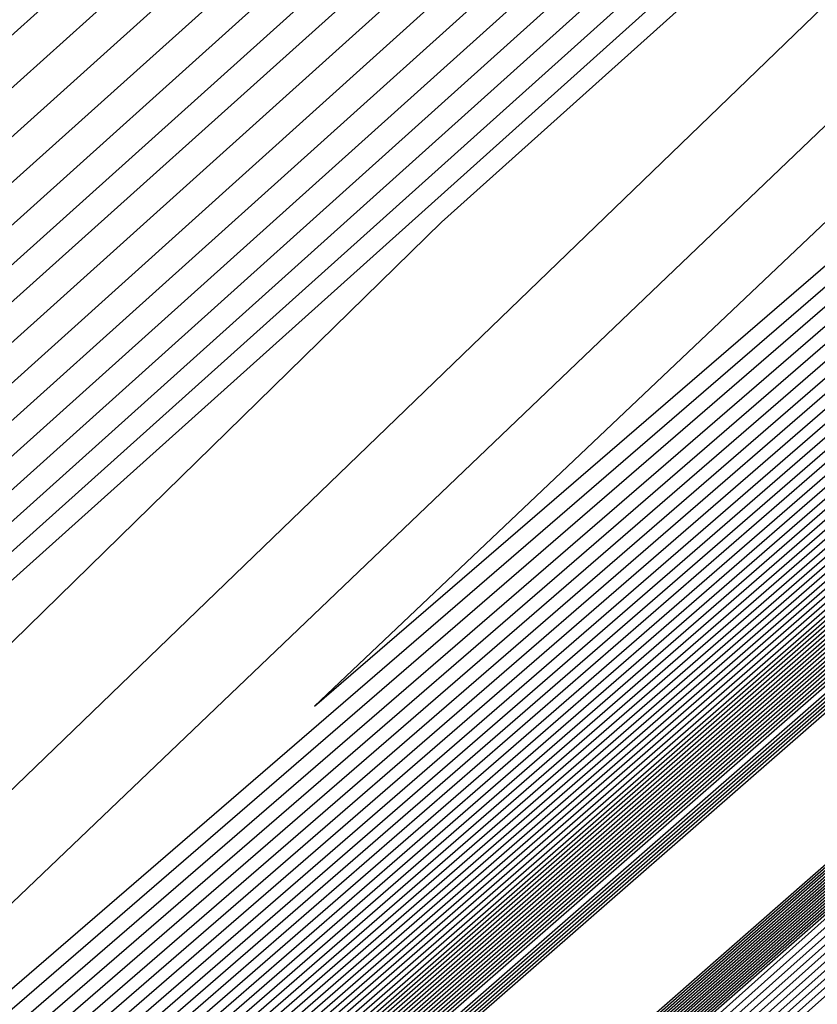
# Model space of a CAD drawing. Extents: x 3249832 to 3255657, y 13789405 to 13793316.
# Tile 711 of 1056: x 3253205.247 to 3253205.513, y 13791254.94 to 13791255.268. Entities that reach past the tile are written whole.
import ezdxf

# ---------------------------------------------------------------- set-up
doc = ezdxf.new("R2010")
doc.units = 0
doc.header["$LTSCALE"] = 100
doc.header["$MEASUREMENT"] = 0
for name, color, linetype in [('GRATIO_03231_CON', 1, 'CONTINUOUS'), ('GRATIO_0323_ICON', 1, 'CONTINUOUS'), ('TARGETS_EAST', 7, 'CONTINUOUS')]:
    doc.layers.add(name, color=color, linetype=linetype)

# ---------------------------------------------------------------- blocks, each defined once
blk = doc.blocks.new('Gratio_032316_contours')
at = {"layer": 'GRATIO_03231_CON', "color": 1, "linetype": 'Continuous', "flags": 128}
for points in [[(3253179.55027, 13791232.39503), (3253186.87441, 13791238.77001), (3253201.4775, 13791251.51898), (3253219.20823, 13791267.00714), (3253234.45763, 13791280.32933), (3253243.00028, 13791287.79153), (3253246.14511, 13791290.5444), (3253246.5846, 13791290.94974), (3253247.02187, 13791291.379), (3253250.20254, 13791294.24212), (3253258.88285, 13791301.95866), (3253274.44262, 13791315.73867), (3253292.7559, 13791331.95413), (3253308.32028, 13791345.76753)], [(3253180.16544, 13791232.93802), (3253187.28488, 13791239.13155), (3253201.72516, 13791251.73678), (3253219.33902, 13791267.12228), (3253234.51314, 13791280.37862), (3253243.01644, 13791287.80647), (3253246.14668, 13791290.54676), (3253246.58389, 13791290.95054), (3253247.01645, 13791291.37639), (3253250.16633, 13791294.21318), (3253258.7639, 13791301.85732), (3253274.17605, 13791315.50724), (3253292.31584, 13791331.56933), (3253307.73285, 13791345.25198)], [(3253180.78061, 13791233.481), (3253187.69534, 13791239.49309), (3253201.97282, 13791251.95458), (3253219.46981, 13791267.23741), (3253234.56866, 13791280.42791), (3253243.03259, 13791287.8214), (3253246.14825, 13791290.54912), (3253246.58317, 13791290.95133), (3253247.01103, 13791291.37378), (3253250.13013, 13791294.18424), (3253258.64495, 13791301.75599), (3253273.90947, 13791315.27582), (3253291.87577, 13791331.18453), (3253307.14542, 13791344.73643)], [(3253181.39578, 13791234.02399), (3253188.1058, 13791239.85463), (3253202.22048, 13791252.17237), (3253219.6006, 13791267.35254), (3253234.62418, 13791280.4772), (3253243.04874, 13791287.83633), (3253246.14982, 13791290.55149), (3253246.58246, 13791290.95213), (3253247.00561, 13791291.37117), (3253250.09393, 13791294.15529), (3253258.526, 13791301.65465), (3253273.6429, 13791315.0444), (3253291.4357, 13791330.79973), (3253306.55799, 13791344.22088)], [(3253182.62612, 13791235.10996), (3253188.92672, 13791240.5777), (3253202.71581, 13791252.60797), (3253219.86218, 13791267.58281), (3253234.73522, 13791280.57579), (3253243.08105, 13791287.8662), (3253246.15297, 13791290.55621), (3253246.58103, 13791290.95372), (3253246.99477, 13791291.36594), (3253250.02153, 13791294.09741), (3253258.2881, 13791301.45198), (3253273.10975, 13791314.58156), (3253290.55557, 13791330.03014), (3253305.38313, 13791343.18978)], [(3253183.24129, 13791235.65295), (3253189.33718, 13791240.93924), (3253202.96347, 13791252.82577), (3253219.99297, 13791267.69794), (3253234.79073, 13791280.62508), (3253243.0972, 13791287.88113), (3253246.15454, 13791290.55858), (3253246.58032, 13791290.95452), (3253246.98935, 13791291.36333), (3253249.98532, 13791294.06847), (3253258.16915, 13791301.35065), (3253272.84317, 13791314.35013), (3253290.11551, 13791329.64534), (3253304.7957, 13791342.67423)], [(3253189.74764, 13791241.30078), (3253203.21113, 13791253.04357), (3253220.12376, 13791267.81308), (3253234.84625, 13791280.67437), (3253243.11336, 13791287.89607), (3253246.15611, 13791290.56094), (3253246.57961, 13791290.95531), (3253246.98393, 13791291.36072), (3253249.94912, 13791294.03953), (3253258.05019, 13791301.24931), (3253272.5766, 13791314.11871), (3253289.67544, 13791329.26055), (3253304.20827, 13791342.15868)], [(3253190.1581, 13791241.66232), (3253203.45879, 13791253.26136), (3253220.25455, 13791267.92821), (3253234.90177, 13791280.72366), (3253243.12951, 13791287.911), (3253246.15768, 13791290.5633), (3253246.57889, 13791290.95611), (3253246.97851, 13791291.35811), (3253249.91292, 13791294.01058), (3253257.93124, 13791301.14798), (3253272.31002, 13791313.88729), (3253289.23538, 13791328.87575), (3253303.62084, 13791341.64313)], [(3253190.97902, 13791242.38539), (3253203.95411, 13791253.69696), (3253220.51613, 13791268.15847), (3253235.01281, 13791280.82224), (3253243.16182, 13791287.94087), (3253246.16082, 13791290.56803), (3253246.57747, 13791290.9577), (3253246.96767, 13791291.35288), (3253249.84051, 13791293.9527), (3253257.69334, 13791300.94531), (3253271.77687, 13791313.42445), (3253288.35525, 13791328.10615), (3253302.44598, 13791340.61203)], [(3253191.38948, 13791242.74693), (3253204.20177, 13791253.91476), (3253220.64692, 13791268.27361), (3253235.06832, 13791280.87154), (3253243.17797, 13791287.9558), (3253246.1624, 13791290.57039), (3253246.57675, 13791290.9585), (3253246.96225, 13791291.35027), (3253249.80431, 13791293.92376), (3253257.57439, 13791300.84397), (3253271.51029, 13791313.19303), (3253287.91518, 13791327.72135), (3253301.85855, 13791340.09648)], [(3253191.79994, 13791243.10847), (3253204.44943, 13791254.13256), (3253220.77772, 13791268.38874), (3253235.12384, 13791280.92083), (3253243.19412, 13791287.97073), (3253246.16397, 13791290.57276), (3253246.57604, 13791290.95929), (3253246.95683, 13791291.34766), (3253249.76811, 13791293.89481), (3253257.45544, 13791300.74264), (3253271.24372, 13791312.9616), (3253287.47511, 13791327.33655), (3253301.27112, 13791339.58093)], [(3253192.2104, 13791243.47001), (3253204.69709, 13791254.35035), (3253220.90851, 13791268.50387), (3253235.17936, 13791280.97012), (3253243.21028, 13791287.98567), (3253246.16554, 13791290.57512), (3253246.57533, 13791290.96009), (3253246.95142, 13791291.34505), (3253249.73191, 13791293.86587), (3253257.33649, 13791300.6413), (3253270.97714, 13791312.73018), (3253287.03505, 13791326.95176), (3253300.68369, 13791339.06538)], [(3253193.03132, 13791244.19308), (3253205.19242, 13791254.78595), (3253221.17009, 13791268.73414), (3253235.29039, 13791281.0687), (3253243.24258, 13791288.01553), (3253246.16868, 13791290.57985), (3253246.5739, 13791290.96168), (3253246.94058, 13791291.33982), (3253249.6595, 13791293.80799), (3253257.09858, 13791300.43863), (3253270.44399, 13791312.26734), (3253286.15492, 13791326.18216), (3253299.50883, 13791338.03428)], [(3253193.44178, 13791244.55462), (3253205.44008, 13791255.00375), (3253221.30088, 13791268.84927), (3253235.34591, 13791281.11799), (3253243.25874, 13791288.03047), (3253246.17025, 13791290.58221), (3253246.57319, 13791290.96248), (3253246.93516, 13791291.33721), (3253249.6233, 13791293.77904), (3253256.97963, 13791300.3373), (3253270.17741, 13791312.03592), (3253285.71485, 13791325.79737), (3253298.92139, 13791337.51873)], [(3253193.85224, 13791244.91616), (3253205.68774, 13791255.22155), (3253221.43167, 13791268.9644), (3253235.40143, 13791281.16728), (3253243.27489, 13791288.0454), (3253246.17182, 13791290.58457), (3253246.57247, 13791290.96327), (3253246.92974, 13791291.3346), (3253249.5871, 13791293.7501), (3253256.86068, 13791300.23596), (3253269.91084, 13791311.8045), (3253285.27479, 13791325.41257), (3253298.33396, 13791337.00318)], [(3253194.2627, 13791245.2777), (3253205.9354, 13791255.43934), (3253221.56246, 13791269.07954), (3253235.45695, 13791281.21658), (3253243.29104, 13791288.06033), (3253246.17339, 13791290.58694), (3253246.57176, 13791290.96407), (3253246.92432, 13791291.33198), (3253249.55089, 13791293.72116), (3253256.74173, 13791300.13463), (3253269.64426, 13791311.57307), (3253284.83472, 13791325.02777), (3253297.74653, 13791336.48763)], [(3253195.08362, 13791246.00077), (3253206.43072, 13791255.87494), (3253221.82404, 13791269.3098), (3253235.56798, 13791281.31516), (3253243.32335, 13791288.0902), (3253246.17654, 13791290.59166), (3253246.57033, 13791290.96566), (3253246.91348, 13791291.32676), (3253249.47849, 13791293.66327), (3253256.50383, 13791299.93196), (3253269.11111, 13791311.11023), (3253283.95459, 13791324.25817), (3253296.57167, 13791335.45653)], [(3253195.49408, 13791246.36231), (3253206.67838, 13791256.09274), (3253221.95483, 13791269.42494), (3253235.6235, 13791281.36445), (3253243.3395, 13791288.10513), (3253246.17811, 13791290.59402), (3253246.56962, 13791290.96646), (3253246.90806, 13791291.32415), (3253249.44229, 13791293.63433), (3253256.38488, 13791299.83062), (3253268.84454, 13791310.87881), (3253283.51452, 13791323.87338), (3253295.98424, 13791334.94098)], [(3253195.90454, 13791246.72385), (3253206.92604, 13791256.31054), (3253222.08562, 13791269.54007), (3253235.67902, 13791281.41374), (3253243.35566, 13791288.12007), (3253246.17968, 13791290.59639), (3253246.56891, 13791290.96725), (3253246.90264, 13791291.32154), (3253249.40609, 13791293.60539), (3253256.26593, 13791299.72929), (3253268.57796, 13791310.64739), (3253283.07446, 13791323.48858), (3253295.39681, 13791334.42543)], [(3253196.31501, 13791247.08539), (3253207.1737, 13791256.52833), (3253222.21641, 13791269.6552), (3253235.73454, 13791281.46303), (3253243.37181, 13791288.135), (3253246.18125, 13791290.59875), (3253246.56819, 13791290.96805), (3253246.89722, 13791291.31892), (3253249.36988, 13791293.57645), (3253256.14697, 13791299.62795), (3253268.31138, 13791310.41597), (3253282.63439, 13791323.10378), (3253294.80938, 13791333.90988)], [(3253197.13593, 13791247.80846), (3253207.66903, 13791256.96393), (3253222.47799, 13791269.88547), (3253235.84557, 13791281.56162), (3253243.40412, 13791288.16487), (3253246.18439, 13791290.60348), (3253246.56677, 13791290.96964), (3253246.88638, 13791291.3137), (3253249.29748, 13791293.51856), (3253255.90907, 13791299.42528), (3253267.77823, 13791309.95312), (3253281.75426, 13791322.33419), (3253293.63452, 13791332.87878)], [(3253197.54639, 13791248.17), (3253207.91669, 13791257.18173), (3253222.60878, 13791270.0006), (3253235.90109, 13791281.61091), (3253243.42027, 13791288.1798), (3253246.18596, 13791290.60584), (3253246.56605, 13791290.97044), (3253246.88096, 13791291.31109), (3253249.26128, 13791293.48962), (3253255.79012, 13791299.32395), (3253267.51166, 13791309.7217), (3253281.31419, 13791321.94939), (3253293.04709, 13791332.36323), (3253299.24948, 13791337.92415)], [(3253197.95685, 13791248.53154), (3253208.16435, 13791257.39953), (3253222.73957, 13791270.11573), (3253235.95661, 13791281.6602), (3253243.43643, 13791288.19473), (3253246.18754, 13791290.6082), (3253246.56534, 13791290.97123), (3253246.87554, 13791291.30847), (3253249.22507, 13791293.46068), (3253255.67117, 13791299.22261), (3253267.24508, 13791309.49028), (3253280.87413, 13791321.56459), (3253292.45966, 13791331.84768), (3253298.58416, 13791337.33876)], [(3253298.55474, 13791337.42533), (3253292.35968, 13791332.09194), (3253280.67612, 13791321.92739), (3253266.93683, 13791309.93742), (3253255.26346, 13791299.73197), (3253255.26346, 13791299.73197), (3253248.74591, 13791294.02084), (3253246.34715, 13791291.91308), (3253245.99841, 13791291.61758), (3253245.75432, 13791291.44175), (3253244.16325, 13791290.08724), (3253239.89699, 13791286.35423), (3253232.29519, 13791279.63759), (3253223.36893, 13791271.71098), (3253215.79716, 13791264.94278), (3253211.4202, 13791260.96396), (3253208.72397, 13791258.45606), (3253205.35575, 13791255.36324), (3253200.08377, 13791250.61169)], [(3253198.36731, 13791248.89308), (3253208.41201, 13791257.61732), (3253222.87037, 13791270.23087), (3253236.01213, 13791281.70949), (3253243.45258, 13791288.20967), (3253246.18911, 13791290.61057), (3253246.56463, 13791290.97203), (3253246.87012, 13791291.30586), (3253249.18887, 13791293.43173), (3253255.55222, 13791299.12128), (3253266.9785, 13791309.25886), (3253280.43407, 13791321.17979), (3253291.87223, 13791331.33213), (3253297.91884, 13791336.75338)], [(3253297.8898, 13791336.83884), (3253291.77352, 13791331.57328), (3253280.23857, 13791321.53798), (3253266.67418, 13791309.70029), (3253255.14969, 13791299.62411), (3253255.14969, 13791299.62411), (3253248.71581, 13791293.98467), (3253246.34844, 13791291.90265), (3253246.00482, 13791291.61008), (3253245.7682, 13791291.43979), (3253244.22587, 13791290.12785), (3253240.09114, 13791286.51115), (3253232.72441, 13791280.00293), (3253224.07447, 13791272.32196), (3253216.73717, 13791265.76338), (3253212.48572, 13791261.89885), (3253209.80272, 13791259.40608), (3253206.34807, 13791256.23931), (3253200.90814, 13791251.34)], [(3253199.18823, 13791249.61615), (3253208.90733, 13791258.05292), (3253223.13195, 13791270.46113), (3253236.12316, 13791281.80807), (3253243.48489, 13791288.23953), (3253246.19225, 13791290.61529), (3253246.5632, 13791290.97362), (3253246.85928, 13791291.30064), (3253249.11647, 13791293.37385), (3253255.31432, 13791298.91861), (3253266.44535, 13791308.79601), (3253279.55394, 13791320.4102), (3253290.69737, 13791330.30103), (3253296.5882, 13791335.58261)], [(3253296.5599, 13791335.66587), (3253290.6012, 13791330.53597), (3253279.36346, 13791320.75917), (3253266.14871, 13791309.22624), (3253254.92163, 13791299.40902), (3253254.92163, 13791299.40903), (3253248.65441, 13791293.91375), (3253246.34916, 13791291.88397), (3253246.0155, 13791291.59761), (3253245.79411, 13791291.43804), (3253244.34991, 13791290.21048), (3253240.47889, 13791286.82562), (3253233.5827, 13791280.7338), (3253225.48551, 13791273.54393), (3253218.61718, 13791267.40458), (3253214.61676, 13791263.76863), (3253211.96021, 13791261.30613), (3253208.3327, 13791257.99143), (3253202.5569, 13791252.79662), (3253198.00539, 13791248.68464)], [(3253199.59869, 13791249.97769), (3253209.15499, 13791258.27072), (3253223.26274, 13791270.57626), (3253236.17868, 13791281.85736), (3253243.50104, 13791288.25447), (3253246.19382, 13791290.61766), (3253246.56249, 13791290.97442), (3253246.85386, 13791291.29803), (3253249.08026, 13791293.34491), (3253255.19536, 13791298.81727), (3253266.17878, 13791308.56459), (3253279.11387, 13791320.0254), (3253290.10994, 13791329.78548), (3253295.92288, 13791334.99723)], [(3253295.89496, 13791335.07939), (3253290.01504, 13791330.01731), (3253278.92589, 13791320.36978), (3253265.8859, 13791308.9893), (3253254.80734, 13791299.30179), (3253254.80734, 13791299.30179), (3253248.62314, 13791293.87896), (3253246.34863, 13791291.87568), (3253246.01981, 13791291.5926), (3253245.80618, 13791291.43822), (3253244.41135, 13791290.25247), (3253240.67251, 13791286.98316), (3253234.01176, 13791281.09932), (3253226.19103, 13791274.15492), (3253219.55719, 13791268.22518), (3253215.68228, 13791264.70352), (3253213.03896, 13791262.25615), (3253209.32502, 13791258.8675), (3253203.38128, 13791253.52494), (3253198.62056, 13791249.22763)], [(3253200.00915, 13791250.33923), (3253209.40265, 13791258.48852), (3253223.39353, 13791270.6914), (3253236.2342, 13791281.90666), (3253243.51719, 13791288.2694), (3253246.19539, 13791290.62002), (3253246.56177, 13791290.97521), (3253246.84844, 13791291.29541), (3253249.04406, 13791293.31596), (3253255.07641, 13791298.71594), (3253265.9122, 13791308.33317), (3253278.6738, 13791319.6406), (3253289.52251, 13791329.26993), (3253295.25756, 13791334.41184)], [(3253295.23001, 13791334.4929), (3253289.42888, 13791329.49866), (3253278.48833, 13791319.98039), (3253265.62309, 13791308.75236), (3253254.69306, 13791299.19455), (3253254.69306, 13791299.19455), (3253248.59186, 13791293.84417), (3253246.34811, 13791291.86739), (3253246.02412, 13791291.58759), (3253245.81824, 13791291.43839), (3253244.4728, 13791290.29446), (3253240.86613, 13791287.1407), (3253234.44083, 13791281.46484), (3253226.89654, 13791274.76592), (3253220.4972, 13791269.04579), (3253216.7478, 13791265.63841), (3253214.1177, 13791263.20617), (3253210.31733, 13791259.74356), (3253204.20565, 13791254.25325), (3253199.23573, 13791249.77062)], [(3253200.41961, 13791250.70077), (3253209.65031, 13791258.70631), (3253223.52432, 13791270.80653), (3253236.28972, 13791281.95595), (3253243.53335, 13791288.28434), (3253246.19696, 13791290.62238), (3253246.56106, 13791290.97601), (3253246.84302, 13791291.2928), (3253249.00786, 13791293.28702), (3253254.95746, 13791298.6146), (3253265.64563, 13791308.10175), (3253278.23374, 13791319.25581), (3253288.93508, 13791328.75438), (3253294.59224, 13791333.82646)], [(3253294.56507, 13791333.90642), (3253288.84272, 13791328.98), (3253278.05076, 13791319.591), (3253265.36028, 13791308.51542), (3253254.57877, 13791299.08731), (3253254.57877, 13791299.08731), (3253248.56059, 13791293.80939), (3253246.34758, 13791291.8591), (3253246.02843, 13791291.58257), (3253245.83031, 13791291.43857), (3253244.53425, 13791290.33645), (3253241.05975, 13791287.29824), (3253234.86989, 13791281.83037), (3253227.60205, 13791275.37691), (3253221.43721, 13791269.86639), (3253217.81332, 13791266.5733), (3253215.19645, 13791264.15619), (3253211.30965, 13791260.61962), (3253205.03003, 13791254.98156), (3253199.8509, 13791250.3136)], [(3253201.24053, 13791251.42384), (3253210.14563, 13791259.14191), (3253223.7859, 13791271.0368), (3253236.40075, 13791282.05453), (3253243.56565, 13791288.3142), (3253246.20011, 13791290.62711), (3253246.55963, 13791290.9776), (3253246.83219, 13791291.28758), (3253248.93546, 13791293.22914), (3253254.71956, 13791298.41193), (3253265.11248, 13791307.63891), (3253277.35361, 13791318.48621), (3253287.76022, 13791327.72328), (3253293.2616, 13791332.65569)], [(3253293.23517, 13791332.73345), (3253287.67041, 13791327.94269), (3253277.17563, 13791318.81222), (3253264.83466, 13791308.04155), (3253254.35019, 13791298.87283), (3253254.35019, 13791298.87283), (3253248.49805, 13791293.73981), (3253246.34653, 13791291.84252), (3253246.03705, 13791291.57255), (3253245.85444, 13791291.43892), (3253244.65714, 13791290.42044), (3253241.44699, 13791287.61333), (3253235.72802, 13791282.56142), (3253229.01308, 13791276.59891), (3253223.31722, 13791271.50759), (3253219.94436, 13791268.44307), (3253217.35394, 13791266.05623), (3253213.29428, 13791262.37175), (3253206.67878, 13791256.43818), (3253201.08124, 13791251.39958)], [(3253201.65099, 13791251.78538), (3253210.3933, 13791259.35971), (3253223.91669, 13791271.15193), (3253236.45627, 13791282.10382), (3253243.58181, 13791288.32914), (3253246.20168, 13791290.62947), (3253246.55892, 13791290.9784), (3253246.82677, 13791291.28496), (3253248.89925, 13791293.20019), (3253254.60061, 13791298.3106), (3253264.8459, 13791307.40749), (3253276.91354, 13791318.10141), (3253287.17279, 13791327.20773)], [(3253287.08425, 13791327.42403), (3253276.73806, 13791318.42283), (3253264.57185, 13791307.80461), (3253254.2359, 13791298.76559), (3253254.2359, 13791298.76559), (3253248.46678, 13791293.70503), (3253246.346, 13791291.83423), (3253246.04136, 13791291.56753), (3253245.86651, 13791291.4391), (3253244.71859, 13791290.46243), (3253241.64061, 13791287.77087), (3253236.15708, 13791282.92694), (3253229.71859, 13791277.2099), (3253224.25723, 13791272.32819), (3253221.00988, 13791269.37796), (3253218.43269, 13791267.00625), (3253214.2866, 13791263.24781), (3253207.50316, 13791257.1665), (3253201.69641, 13791251.94257)], [(3253215.27891, 13791264.12388), (3253208.32754, 13791257.89481), (3253202.31158, 13791252.48555), (3253202.06145, 13791252.14692), (3253210.64096, 13791259.57751), (3253224.04748, 13791271.26706)], [(3253216.27123, 13791264.99994), (3253209.15191, 13791258.62312), (3253202.92675, 13791253.02854), (3253202.47191, 13791252.50846), (3253210.88862, 13791259.7953), (3253224.17827, 13791271.38219)], [(3253218.25586, 13791266.75207), (3253210.80067, 13791260.07975), (3253204.15709, 13791254.11451), (3253203.29283, 13791253.23153), (3253211.38394, 13791260.2309), (3253224.43985, 13791271.61246)], [(3253219.24818, 13791267.62813), (3253211.62504, 13791260.80806), (3253204.77226, 13791254.6575), (3253203.70329, 13791253.59307), (3253211.6316, 13791260.4487), (3253224.57064, 13791271.72759)], [(3253220.24049, 13791268.50419), (3253212.44942, 13791261.53637), (3253205.38743, 13791255.20049), (3253204.11375, 13791253.95461), (3253211.87926, 13791260.6665), (3253224.70143, 13791271.84272)], [(3253221.23281, 13791269.38026), (3253213.2738, 13791262.26468), (3253206.0026, 13791255.74348), (3253204.52421, 13791254.31615), (3253212.12692, 13791260.88429), (3253224.83222, 13791271.95786)], [(3253223.21744, 13791271.13238), (3253214.92255, 13791263.72131), (3253207.23294, 13791256.82945), (3253205.34514, 13791255.03922), (3253212.62225, 13791261.31989), (3253225.0938, 13791272.18812)]]:
    blk.add_lwpolyline(points, dxfattribs=at)
at = {"layer": 'GRATIO_03231_CON', "color": 5, "linetype": 'Continuous', "flags": 128}
for points in [[(3253178.31993, 13791231.30905), (3253186.05349, 13791238.04694), (3253200.98218, 13791251.08338), (3253218.94665, 13791266.77688), (3253234.34659, 13791280.23075), (3253242.96798, 13791287.76167), (3253246.14197, 13791290.53967), (3253246.58603, 13791290.94815), (3253247.02107, 13791291.37394), (3253250.18182, 13791294.2177), (3253258.80647, 13791301.88356), (3253274.26937, 13791315.56557), (3253292.48955, 13791331.61762), (3253308.02221, 13791345.18354)], [(3253177.70476, 13791230.76607), (3253185.64303, 13791237.6854), (3253200.73452, 13791250.86558), (3253218.81586, 13791266.66175), (3253234.29107, 13791280.18146), (3253242.95182, 13791287.74673), (3253246.1404, 13791290.53731), (3253246.58674, 13791290.94735), (3253247.01436, 13791291.36584), (3253250.12102, 13791294.16091), (3253258.59804, 13791301.69555), (3253273.79626, 13791315.14336), (3253291.70456, 13791330.92064), (3253306.97134, 13791344.25434)], [(3253177.08958, 13791230.22308), (3253185.23257, 13791237.32386), (3253200.48686, 13791250.64779), (3253218.68507, 13791266.54661), (3253234.23556, 13791280.13216), (3253242.93567, 13791287.7318), (3253246.13883, 13791290.53495), (3253246.58745, 13791290.94656), (3253247.00766, 13791291.35773), (3253250.06022, 13791294.10413), (3253258.38961, 13791301.50754), (3253273.32314, 13791314.72115), (3253290.91956, 13791330.22366), (3253305.92046, 13791343.32515)], [(3253176.47441, 13791229.68009), (3253184.82211, 13791236.96232), (3253200.23919, 13791250.42999), (3253218.55428, 13791266.43148), (3253234.18004, 13791280.08287), (3253242.91952, 13791287.71687), (3253246.13725, 13791290.53258), (3253246.58817, 13791290.94576), (3253247.00095, 13791291.34963), (3253249.99942, 13791294.04734), (3253258.18118, 13791301.31953), (3253272.85003, 13791314.29894), (3253290.13456, 13791329.52668), (3253304.86958, 13791342.39595)], [(3253175.24407, 13791228.59412), (3253184.00119, 13791236.23925), (3253199.74387, 13791249.99439), (3253218.2927, 13791266.20121), (3253234.069, 13791279.98429), (3253242.88721, 13791287.687), (3253246.13411, 13791290.52786), (3253246.58959, 13791290.94417), (3253246.98754, 13791291.33342), (3253249.87782, 13791293.93376), (3253257.76432, 13791300.94351), (3253271.9038, 13791313.45451), (3253288.56457, 13791328.13272), (3253302.76783, 13791340.53756)], [(3253196.57706, 13791247.03615), (3253203.47105, 13791253.1938), (3253218.75951, 13791266.60126), (3253234.06971, 13791279.98413), (3253242.88772, 13791287.68662), (3253246.13462, 13791290.52731), (3253246.59031, 13791290.94338), (3253246.98083, 13791291.32532), (3253249.81702, 13791293.87697), (3253257.55589, 13791300.7555), (3253271.43068, 13791313.0323), (3253287.77957, 13791327.43574), (3253301.71695, 13791339.60837)], [(3253196.71057, 13791247.15254), (3253203.58621, 13791253.29381), (3253218.83398, 13791266.66558), (3253234.10345, 13791280.01283), (3253242.89801, 13791287.6948), (3253246.13636, 13791290.52784), (3253246.59102, 13791290.94258), (3253246.97413, 13791291.31721), (3253249.75622, 13791293.82018), (3253257.34746, 13791300.56749), (3253270.95757, 13791312.61009), (3253286.99457, 13791326.73875), (3253300.66608, 13791338.67918)], [(3253196.84408, 13791247.26894), (3253203.70137, 13791253.39382), (3253218.90845, 13791266.7299), (3253234.13718, 13791280.04153), (3253242.9083, 13791287.70297), (3253246.13809, 13791290.52836), (3253246.59174, 13791290.94178), (3253246.96742, 13791291.30911), (3253249.69542, 13791293.76339), (3253257.13903, 13791300.37948), (3253270.48445, 13791312.18788), (3253286.20957, 13791326.04177), (3253299.6152, 13791337.74998)], [(3253197.11109, 13791247.50174), (3253203.93169, 13791253.59384), (3253219.0574, 13791266.85855), (3253234.20465, 13791280.09892), (3253242.92888, 13791287.71932), (3253246.14156, 13791290.52941), (3253246.59316, 13791290.94019), (3253246.95401, 13791291.2929), (3253249.57383, 13791293.64981), (3253256.72217, 13791300.00346), (3253269.53822, 13791311.34346), (3253284.63958, 13791324.64781), (3253297.51345, 13791335.89159)], [(3253197.2446, 13791247.61813), (3253204.04685, 13791253.69384), (3253219.13187, 13791266.92287), (3253234.23839, 13791280.12762), (3253242.93918, 13791287.72749), (3253246.1433, 13791290.52994), (3253246.59388, 13791290.9394), (3253246.9473, 13791291.28479), (3253249.51303, 13791293.59302), (3253256.51374, 13791299.81545), (3253269.06511, 13791310.92125), (3253283.85458, 13791323.95083), (3253296.46257, 13791334.9624)], [(3253197.37811, 13791247.73453), (3253204.16201, 13791253.79385), (3253219.20635, 13791266.98719), (3253234.27212, 13791280.15631), (3253242.94947, 13791287.73567), (3253246.14503, 13791290.53046), (3253246.59459, 13791290.9386), (3253246.9406, 13791291.27669), (3253249.45223, 13791293.53623), (3253256.30531, 13791299.62744), (3253268.59199, 13791310.49904), (3253283.06958, 13791323.25385), (3253295.41169, 13791334.0332)], [(3253197.51162, 13791247.85093), (3253204.27717, 13791253.89386), (3253219.28082, 13791267.05151), (3253234.30586, 13791280.18501), (3253242.95976, 13791287.74384), (3253246.14676, 13791290.53099), (3253246.5953, 13791290.9378), (3253246.93389, 13791291.26859), (3253249.39143, 13791293.47944), (3253256.09688, 13791299.43942), (3253268.11888, 13791310.07683), (3253282.28459, 13791322.55687), (3253294.36082, 13791333.10401)], [(3253197.77863, 13791248.08372), (3253204.50749, 13791254.09388), (3253219.42977, 13791267.18016), (3253234.37333, 13791280.2424), (3253242.98034, 13791287.76019), (3253246.15023, 13791290.53204), (3253246.59673, 13791290.93621), (3253246.92048, 13791291.25238), (3253249.26983, 13791293.36586), (3253255.68002, 13791299.0634), (3253267.17265, 13791309.2324), (3253280.71459, 13791321.16291), (3253292.25906, 13791331.24562), (3253298.86322, 13791336.86351)], [(3253197.91214, 13791248.20012), (3253204.62265, 13791254.19388), (3253219.50424, 13791267.24448), (3253234.40706, 13791280.2711), (3253242.99064, 13791287.76837), (3253246.15197, 13791290.53257), (3253246.59744, 13791290.93542), (3253246.91378, 13791291.24427), (3253249.20903, 13791293.30907), (3253255.47159, 13791298.87539), (3253266.69953, 13791308.81019), (3253279.9296, 13791320.46593), (3253291.20819, 13791330.31643), (3253297.66843, 13791335.81202)], [(3253198.04565, 13791248.31651), (3253204.73781, 13791254.29389), (3253219.57872, 13791267.3088), (3253234.4408, 13791280.2998), (3253243.00093, 13791287.77654), (3253246.1537, 13791290.53309), (3253246.59816, 13791290.93462), (3253246.90707, 13791291.23617), (3253249.14823, 13791293.25228), (3253255.26316, 13791298.68738), (3253266.22642, 13791308.38798), (3253279.1446, 13791319.76895), (3253290.15731, 13791329.38723), (3253296.47364, 13791334.76054)], [(3253198.17916, 13791248.43291), (3253204.85297, 13791254.3939), (3253219.65319, 13791267.37312), (3253234.47453, 13791280.32849), (3253243.01122, 13791287.78471), (3253246.15544, 13791290.53362), (3253246.59887, 13791290.93382), (3253246.90036, 13791291.22806), (3253249.08743, 13791293.19549), (3253255.05473, 13791298.49937), (3253265.7533, 13791307.96577), (3253278.3596, 13791319.07197), (3253289.10643, 13791328.45804), (3253295.27885, 13791333.70905)], [(3253198.44617, 13791248.6657), (3253205.08329, 13791254.59392), (3253219.80214, 13791267.50177), (3253234.542, 13791280.38589), (3253243.0318, 13791287.80106), (3253246.15891, 13791290.53467), (3253246.6003, 13791290.93223), (3253246.88695, 13791291.21186), (3253248.96583, 13791293.08191), (3253254.63787, 13791298.12335), (3253264.80707, 13791307.12135), (3253276.7896, 13791317.678), (3253287.00468, 13791326.59965), (3253292.88927, 13791331.60608), (3253295.95133, 13791334.07094)], [(3253198.57968, 13791248.7821), (3253205.19845, 13791254.69392), (3253219.87661, 13791267.56609), (3253234.57574, 13791280.41459), (3253243.04209, 13791287.80924), (3253246.16064, 13791290.53519), (3253246.60101, 13791290.93144), (3253246.88025, 13791291.20375), (3253248.90503, 13791293.02512), (3253254.42944, 13791297.93534), (3253264.33396, 13791306.69914), (3253276.00461, 13791316.98102), (3253285.9538, 13791325.67045), (3253291.69448, 13791330.55459), (3253294.7416, 13791333.01142)], [(3253198.71319, 13791248.8985), (3253205.31361, 13791254.79393), (3253219.95108, 13791267.63041), (3253234.60947, 13791280.44328), (3253243.05239, 13791287.81741), (3253246.16237, 13791290.53572), (3253246.60172, 13791290.93064), (3253246.87354, 13791291.19565), (3253248.84423, 13791292.96834), (3253254.22101, 13791297.74733), (3253263.86084, 13791306.27693), (3253275.21961, 13791316.28404), (3253284.90293, 13791324.74126), (3253290.49969, 13791329.50311), (3253293.53187, 13791331.9519)], [(3253198.8467, 13791249.0149), (3253205.42877, 13791254.89394), (3253220.02556, 13791267.69473), (3253234.64321, 13791280.47198), (3253243.06268, 13791287.82558), (3253246.16411, 13791290.53624), (3253246.60244, 13791290.92984), (3253246.86684, 13791291.18754), (3253248.78343, 13791292.91155), (3253254.01258, 13791297.55932), (3253263.38773, 13791305.85472), (3253274.43461, 13791315.58706), (3253283.85205, 13791323.81207), (3253289.3049, 13791328.45162), (3253292.32214, 13791330.89237), (3253295.39879, 13791333.38715)], [(3253199.11371, 13791249.24769), (3253205.65909, 13791255.09396), (3253220.17451, 13791267.82338), (3253234.71068, 13791280.52937), (3253243.08326, 13791287.84193), (3253246.16758, 13791290.53729), (3253246.60386, 13791290.92825), (3253246.85342, 13791291.17133), (3253248.66183, 13791292.79797), (3253253.59572, 13791297.1833), (3253262.4415, 13791305.01029), (3253272.86462, 13791314.1931), (3253281.7503, 13791321.95368), (3253286.91532, 13791326.34865), (3253289.90268, 13791328.77333), (3253293.18693, 13791331.45768)], [(3253199.24722, 13791249.36409), (3253205.77425, 13791255.19397), (3253220.24898, 13791267.8877), (3253234.74441, 13791280.55807), (3253243.09355, 13791287.85011), (3253246.16931, 13791290.53782), (3253246.60458, 13791290.92746), (3253246.84672, 13791291.16323), (3253248.60103, 13791292.74118), (3253253.38729, 13791296.99529), (3253261.96839, 13791304.58808), (3253272.07962, 13791313.49612), (3253280.69942, 13791321.02448), (3253285.72053, 13791325.29717), (3253288.69295, 13791327.71381), (3253292.081, 13791330.49295), (3253297.61917, 13791335.1971)], [(3253199.38073, 13791249.48048), (3253205.88941, 13791255.29397), (3253220.32345, 13791267.95202), (3253234.77815, 13791280.58677), (3253243.10385, 13791287.85828), (3253246.17105, 13791290.53834), (3253246.60529, 13791290.92666), (3253246.84001, 13791291.15513), (3253248.54023, 13791292.68439), (3253253.17886, 13791296.80728), (3253261.49527, 13791304.16587), (3253271.29462, 13791312.79914), (3253279.64854, 13791320.09529), (3253284.52574, 13791324.24568), (3253287.48322, 13791326.65429), (3253290.97507, 13791329.52822), (3253296.71525, 13791334.41022)], [(3253199.51424, 13791249.59688), (3253206.00457, 13791255.39398), (3253220.39793, 13791268.01634), (3253234.81188, 13791280.61546), (3253243.11414, 13791287.86646), (3253246.17278, 13791290.53887), (3253246.606, 13791290.92586), (3253246.83331, 13791291.14702), (3253248.47943, 13791292.6276), (3253252.97044, 13791296.61927), (3253261.02215, 13791303.74366), (3253270.50962, 13791312.10216), (3253278.59767, 13791319.16609), (3253283.33095, 13791323.1942), (3253286.27349, 13791325.59476), (3253289.86914, 13791328.56348), (3253295.81132, 13791333.62334)], [(3253199.78125, 13791249.82967), (3253206.23489, 13791255.594), (3253220.54687, 13791268.14499), (3253234.87935, 13791280.67286), (3253243.13472, 13791287.8828), (3253246.17625, 13791290.53992), (3253246.60743, 13791290.92427), (3253246.8199, 13791291.13081), (3253248.35784, 13791292.51402), (3253252.55358, 13791296.24325), (3253260.07593, 13791302.89924), (3253268.93963, 13791310.70819), (3253276.49591, 13791317.3077), (3253280.94137, 13791321.09123), (3253283.85403, 13791323.47572), (3253287.65728, 13791326.63402), (3253294.00347, 13791332.04958)], [(3253199.91476, 13791249.94607), (3253206.35005, 13791255.69401), (3253220.62135, 13791268.20931), (3253234.91309, 13791280.70156), (3253243.14501, 13791287.89098), (3253246.17798, 13791290.54045), (3253246.60814, 13791290.92348), (3253246.81319, 13791291.12271), (3253248.29704, 13791292.45723), (3253252.34515, 13791296.05524), (3253259.60281, 13791302.47703), (3253268.15463, 13791310.01121), (3253275.44504, 13791316.37851), (3253279.74658, 13791320.03974), (3253282.6443, 13791322.4162), (3253286.55135, 13791325.66929), (3253293.09954, 13791331.2627), (3253300.79521, 13791337.86923)], [(3253200.04827, 13791250.06247), (3253206.46521, 13791255.79401), (3253220.69582, 13791268.27363), (3253234.94682, 13791280.73025), (3253243.15531, 13791287.89915), (3253246.17972, 13791290.54097), (3253246.60886, 13791290.92268), (3253246.80649, 13791291.1146), (3253248.23624, 13791292.40044), (3253252.13672, 13791295.86723), (3253259.1297, 13791302.05482), (3253267.36963, 13791309.31423), (3253274.39416, 13791315.44932), (3253278.55179, 13791318.98826), (3253281.43456, 13791321.35667), (3253285.44542, 13791324.70455), (3253292.19561, 13791330.47582), (3253300.12972, 13791337.29016)], [(3253200.18178, 13791250.17887), (3253206.58037, 13791255.89402), (3253220.77029, 13791268.33795), (3253234.98056, 13791280.75895), (3253243.1656, 13791287.90733), (3253246.18145, 13791290.5415), (3253246.60957, 13791290.92188), (3253246.79978, 13791291.1065), (3253248.17544, 13791292.34365), (3253251.92829, 13791295.67922), (3253258.65658, 13791301.63261), (3253266.58464, 13791308.61725), (3253273.34328, 13791314.52012), (3253277.357, 13791317.93677), (3253280.22483, 13791320.29715), (3253284.33949, 13791323.73982), (3253291.29169, 13791329.68894), (3253299.46423, 13791336.71108)]]:
    blk.add_lwpolyline(points, dxfattribs=at)
at = {"layer": 'GRATIO_0323_ICON', "color": 7, "linetype": 'Continuous', "flags": 128}
for points in [[(3253175.85924, 13791229.13711), (3253184.41165, 13791236.60078), (3253199.99153, 13791250.21219), (3253218.42349, 13791266.31635), (3253234.12452, 13791280.03358), (3253242.90336, 13791287.70193), (3253246.13568, 13791290.53022), (3253246.58888, 13791290.94497), (3253246.99424, 13791291.34152), (3253249.93862, 13791293.99055), (3253257.97275, 13791301.13152), (3253272.37691, 13791313.87673), (3253289.34956, 13791328.8297), (3253303.81871, 13791341.46676)], [(3253182.01095, 13791234.56698), (3253188.51626, 13791240.21616), (3253202.46814, 13791252.39017), (3253219.73139, 13791267.46768), (3253234.6797, 13791280.5265), (3253243.0649, 13791287.85127), (3253246.1514, 13791290.55385), (3253246.58175, 13791290.95293), (3253247.00019, 13791291.36856), (3253250.05773, 13791294.12635), (3253258.40705, 13791301.55332), (3253273.37632, 13791314.81298), (3253290.99564, 13791330.41494), (3253305.97056, 13791343.70533)], [(3253196.97758, 13791247.38534), (3253203.81653, 13791253.49383), (3253218.98293, 13791266.79423), (3253234.17092, 13791280.07022), (3253242.91859, 13791287.71115), (3253246.13983, 13791290.52889), (3253246.59245, 13791290.94099), (3253246.96072, 13791291.301), (3253249.63462, 13791293.7066), (3253256.9306, 13791300.19147), (3253270.01134, 13791311.76567), (3253285.42458, 13791325.34479), (3253298.56432, 13791336.82079)], [(3253197.64512, 13791247.96732), (3253204.39233, 13791253.99387), (3253219.3553, 13791267.11584), (3253234.33959, 13791280.21371), (3253242.97005, 13791287.75202), (3253246.1485, 13791290.53152), (3253246.59602, 13791290.93701), (3253246.92719, 13791291.26048), (3253249.33063, 13791293.42265), (3253255.88845, 13791299.25141), (3253267.64576, 13791309.65462), (3253281.49959, 13791321.85989), (3253293.30994, 13791332.17482)], [(3253198.31266, 13791248.54931), (3253204.96813, 13791254.49391), (3253219.72766, 13791267.43745), (3253234.50827, 13791280.35719), (3253243.02151, 13791287.79289), (3253246.15717, 13791290.53414), (3253246.59958, 13791290.93303), (3253246.89366, 13791291.21996), (3253249.02663, 13791293.1387), (3253254.8463, 13791298.31136), (3253265.28019, 13791307.54356), (3253277.5746, 13791318.37498), (3253288.05556, 13791327.52884), (3253294.08406, 13791332.65756)], [(3253190.56856, 13791242.02386), (3253203.70645, 13791253.47916), (3253220.38534, 13791268.04334), (3253234.95729, 13791280.77295), (3253243.14566, 13791287.92593), (3253246.15925, 13791290.56567), (3253246.57818, 13791290.95691), (3253246.97309, 13791291.35549), (3253249.87672, 13791293.98164), (3253257.81229, 13791301.04664), (3253272.04344, 13791313.65587), (3253288.79531, 13791328.49095), (3253303.03341, 13791341.12758)], [(3253198.9802, 13791249.13129), (3253205.54393, 13791254.99395), (3253220.10003, 13791267.75905), (3253234.67694, 13791280.50068), (3253243.07297, 13791287.83376), (3253246.16584, 13791290.53677), (3253246.60315, 13791290.92905), (3253246.86013, 13791291.17944), (3253248.72263, 13791292.85476), (3253253.80415, 13791297.37131), (3253262.91461, 13791305.43251), (3253273.64961, 13791314.89008), (3253282.80117, 13791322.88287), (3253288.11011, 13791327.40014), (3253291.11241, 13791329.83285), (3253294.29286, 13791332.42241)], [(3253199.64774, 13791249.71328), (3253206.11974, 13791255.49399), (3253220.4724, 13791268.08067), (3253234.84562, 13791280.64416), (3253243.12443, 13791287.87463), (3253246.17452, 13791290.53939), (3253246.60672, 13791290.92507), (3253246.8266, 13791291.13892), (3253248.41864, 13791292.57081), (3253252.76201, 13791296.43126), (3253260.54904, 13791303.32145), (3253269.72463, 13791311.40518), (3253277.54679, 13791318.2369), (3253282.13616, 13791322.14271), (3253285.06376, 13791324.53524), (3253288.76321, 13791327.59875), (3253294.90739, 13791332.83646)], [(3253192.62086, 13791243.83154), (3253204.94475, 13791254.56815), (3253221.0393, 13791268.61901), (3253235.23488, 13791281.01941), (3253243.22643, 13791288.0006), (3253246.16711, 13791290.57748), (3253246.57461, 13791290.96089), (3253246.946, 13791291.34243), (3253249.6957, 13791293.83693), (3253257.21754, 13791300.53997), (3253270.71056, 13791312.49876), (3253286.59498, 13791326.56696), (3253300.09626, 13791338.54983)], [(3253194.67316, 13791245.63924), (3253206.18306, 13791255.65714), (3253221.69325, 13791269.19467), (3253235.51247, 13791281.26587), (3253243.3072, 13791288.07527), (3253246.17497, 13791290.5893), (3253246.57105, 13791290.96487), (3253246.9189, 13791291.32937), (3253249.51469, 13791293.69222), (3253256.62278, 13791300.03329), (3253269.37769, 13791311.34165), (3253284.39466, 13791324.64297), (3253297.1591, 13791335.97208)], [(3253196.72547, 13791247.44693), (3253207.42136, 13791256.74613), (3253222.3472, 13791269.77033), (3253235.79006, 13791281.51232), (3253243.38797, 13791288.14993), (3253246.18282, 13791290.60111), (3253246.56748, 13791290.96885), (3253246.8918, 13791291.31631), (3253249.33368, 13791293.5475), (3253256.02802, 13791299.52662), (3253268.04481, 13791310.18454), (3253282.19433, 13791322.71898), (3253294.22195, 13791333.39433)], [(3253198.77777, 13791249.25461), (3253208.65967, 13791257.83512), (3253223.00116, 13791270.346), (3253236.06765, 13791281.75878), (3253243.46873, 13791288.2246), (3253246.19068, 13791290.61293), (3253246.56391, 13791290.97283), (3253246.8647, 13791291.30325), (3253249.15267, 13791293.40279), (3253255.43327, 13791299.01994), (3253266.71193, 13791309.02744), (3253279.994, 13791320.795), (3253291.2848, 13791330.81658), (3253297.25352, 13791336.168)], [(3253297.22485, 13791336.25236), (3253291.18736, 13791331.05463), (3253279.80103, 13791321.14857), (3253266.41152, 13791309.46318), (3253255.03592, 13791299.51627), (3253255.03592, 13791299.51627), (3253248.68568, 13791293.94854), (3253246.34968, 13791291.89227), (3253246.01119, 13791291.60264), (3253245.78203, 13791291.43788), (3253244.28846, 13791290.1685), (3253240.28527, 13791286.66808), (3253233.15363, 13791280.36827), (3253224.78, 13791272.93293), (3253217.67718, 13791266.58398), (3253213.55124, 13791262.83374), (3253210.88146, 13791260.35611), (3253207.34038, 13791257.11537), (3253201.73252, 13791252.06831)], [(3253200.83007, 13791251.06231), (3253209.89797, 13791258.92411), (3253223.65511, 13791270.92166), (3253236.34523, 13791282.00524), (3253243.5495, 13791288.29927), (3253246.19853, 13791290.62475), (3253246.56034, 13791290.9768), (3253246.83761, 13791291.29019), (3253248.97166, 13791293.25808), (3253254.83851, 13791298.51327), (3253265.37905, 13791307.87033), (3253277.79367, 13791318.87101), (3253288.34765, 13791328.23883), (3253293.92692, 13791333.24107)], [(3253293.90012, 13791333.31993), (3253288.25656, 13791328.46134), (3253277.61319, 13791319.20161), (3253265.09747, 13791308.27849), (3253254.46448, 13791298.98007), (3253254.46448, 13791298.98007), (3253248.52932, 13791293.7746), (3253246.34705, 13791291.85081), (3253246.03274, 13791291.57756), (3253245.84238, 13791291.43874), (3253244.5957, 13791290.37845), (3253241.25337, 13791287.45579), (3253235.29895, 13791282.19589), (3253228.30757, 13791275.98791), (3253222.37721, 13791270.68699), (3253218.87884, 13791267.50819), (3253216.2752, 13791265.10621), (3253212.30196, 13791261.49569), (3253205.85441, 13791255.70987), (3253200.46607, 13791250.85659)], [(3253217.26355, 13791265.876), (3253209.97629, 13791259.35143), (3253203.54192, 13791253.57153), (3253202.88237, 13791252.87), (3253211.13628, 13791260.0131), (3253224.30906, 13791271.49733)], [(3253222.22513, 13791270.25632), (3253214.09818, 13791262.993), (3253206.61777, 13791256.28646), (3253204.93468, 13791254.67769), (3253212.37458, 13791261.10209), (3253224.96301, 13791272.07299)]]:
    blk.add_lwpolyline(points, dxfattribs=at)

msp = doc.modelspace()

# ---------------------------------------------------------------- block references
at = {"layer": 'TARGETS_EAST'}
msp.add_blockref('Gratio_032316_contours', (0, 0), dxfattribs=at)

doc.saveas('drawing.dxf')
